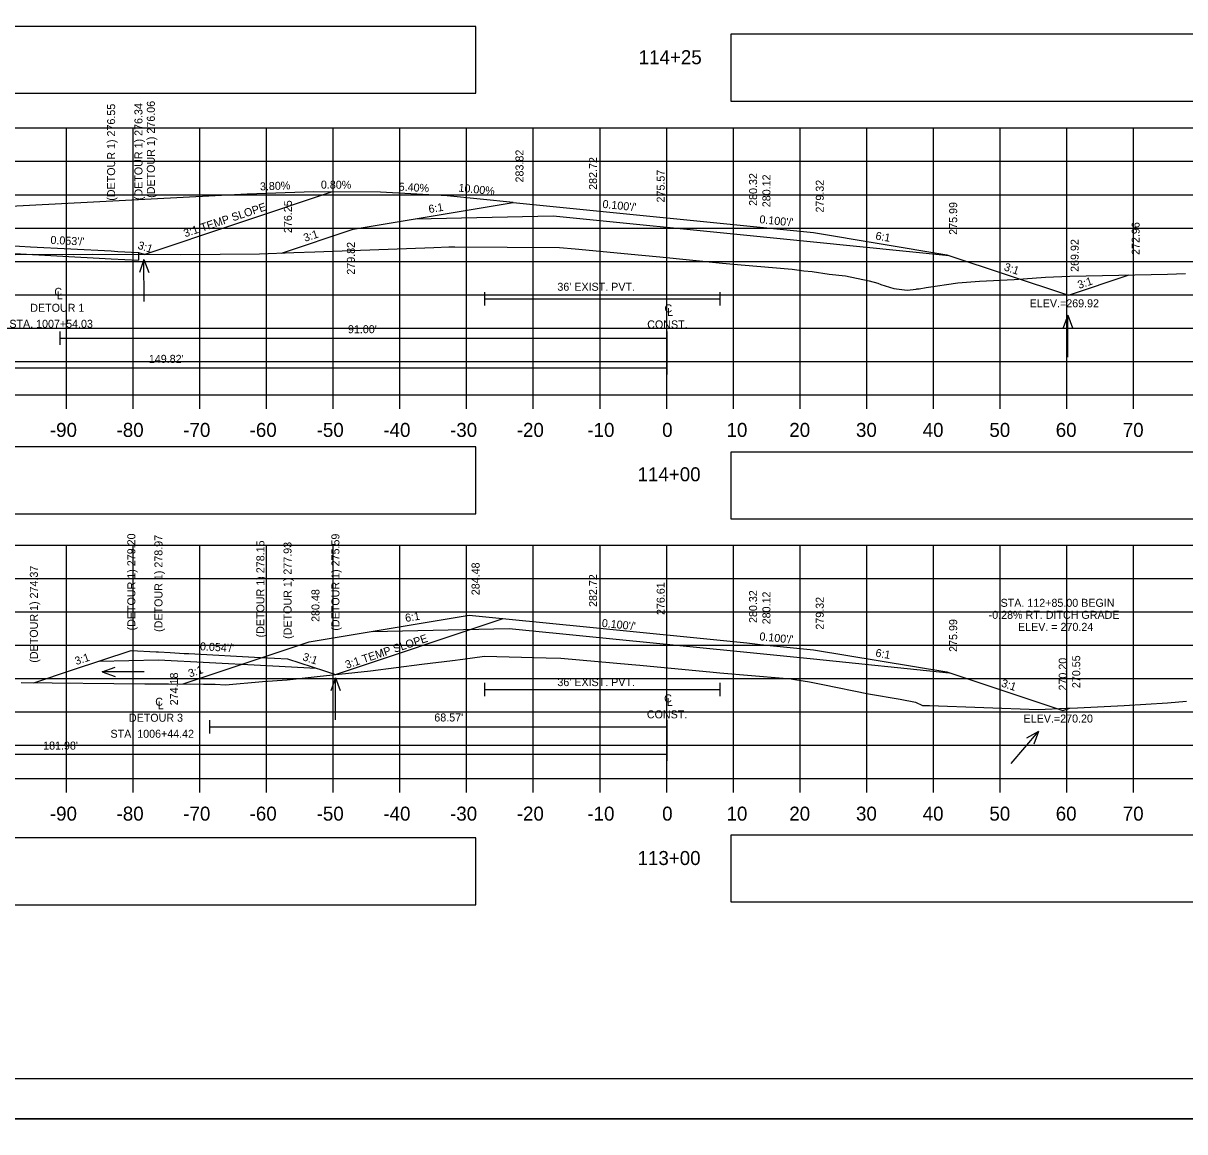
# Model space of a CAD drawing. Extents: x 285 to 4233, y -659 to 3710.
# Drawn here: x 2546.2 to 2720.4, y 80.9 to 247 of the extents above; entities that cross this region are included whole.
import ezdxf

# ---------------------------------------------------------------- set-up
doc = ezdxf.new("R2010")
doc.units = 0
for name, color, linetype in [('R_Alt Surface', 7, 'Continuous'), ('R_Axis', 7, 'Continuous'), ('R_Axis Annot', 7, 'Continuous'), ('R_Border', 7, 'Continuous'), ('R_Contour Annot', 7, 'Continuous'), ('R_Contours', 7, 'Continuous'), ('R_Detour', 7, 'Continuous'), ('R_Drive', 7, 'Continuous'), ('R_Exist Surface', 7, 'Continuous'), ('R_Fin Surface', 7, 'Continuous'), ('R_Grid', 7, 'Continuous'), ('R_No Plot', 7, 'Continuous'), ('R_Water', 7, 'Continuous'), ('R_Water Annot', 7, 'Continuous'), ('R_Xsect Elev', 7, 'Continuous'), ('R_Xsect Slope', 7, 'Continuous')]:
    doc.layers.add(name, color=color, linetype=linetype)

msp = doc.modelspace()

# ---------------------------------------------------------------- linework, layer by layer
at = {"layer": 'R_Alt Surface'}
msp.add_line((2563.5, 212.65), (2563.5, 211.48), dxfattribs=at)
for points in [[(2605.11, 217.71), (2625.68, 218.12), (2656.7, 215.02), (2664.7, 214.22), (2685.06, 212.18)], [(2615.38, 206.7), (2615.38, 204.7)], [(2615.38, 205.7), (2650.66, 205.7)], [(2650.66, 206.7), (2650.66, 204.7)], [(2551.7, 200.81), (2551.7, 198.81)], [(2642.7, 200.81), (2642.7, 197.63)], [(2551.7, 199.81), (2642.7, 199.81)], [(2642.7, 197.63), (2642.7, 194.37)], [(2492.89, 195.37), (2642.7, 195.37)], [(2598.54, 155.87), (2619.09, 156.28), (2656.71, 152.56), (2664.7, 151.78), (2685.06, 149.68)], [(2615.38, 148.18), (2615.38, 146.18)], [(2650.66, 148.18), (2650.66, 146.18)], [(2615.38, 147.18), (2650.66, 147.18)], [(2574.13, 142.56), (2574.13, 140.56)], [(2574.13, 141.56), (2642.7, 141.56)], [(2642.7, 142.56), (2642.7, 139.55)], [(2642.7, 139.55), (2642.7, 136.46)], [(2460.73, 137.46), (2642.7, 137.46)]]:
    msp.add_lwpolyline(points, dxfattribs=at)
at = {"layer": 'R_Axis'}
for p, q in [((2422.7, 191.31), (2862.7, 191.31)), ((2552.7, 189.21), (2552.7, 191.31)), ((2562.7, 189.21), (2562.7, 191.31)), ((2572.7, 189.21), (2572.7, 191.31)), ((2582.7, 189.21), (2582.7, 191.31)), ((2592.7, 189.21), (2592.7, 191.31)), ((2602.7, 189.21), (2602.7, 191.31)), ((2612.7, 189.21), (2612.7, 191.31)), ((2622.7, 189.21), (2622.7, 191.31)), ((2632.7, 189.21), (2632.7, 191.31)), ((2642.7, 189.21), (2642.7, 191.31)), ((2652.7, 189.21), (2652.7, 191.31)), ((2662.7, 189.21), (2662.7, 191.31)), ((2672.7, 189.21), (2672.7, 191.31)), ((2682.7, 189.21), (2682.7, 191.31)), ((2692.7, 189.21), (2692.7, 191.31)), ((2702.7, 189.21), (2702.7, 191.31)), ((2712.7, 189.21), (2712.7, 191.31)), ((2422.7, 133.81), (2862.7, 133.81)), ((2552.7, 131.71), (2552.7, 133.81)), ((2562.7, 131.71), (2562.7, 133.81)), ((2572.7, 131.71), (2572.7, 133.81)), ((2582.7, 131.71), (2582.7, 133.81)), ((2592.7, 131.71), (2592.7, 133.81)), ((2602.7, 131.71), (2602.7, 133.81)), ((2612.7, 131.71), (2612.7, 133.81)), ((2622.7, 131.71), (2622.7, 133.81)), ((2632.7, 131.71), (2632.7, 133.81)), ((2642.7, 131.71), (2642.7, 133.81)), ((2652.7, 131.71), (2652.7, 133.81)), ((2662.7, 131.71), (2662.7, 133.81)), ((2672.7, 131.71), (2672.7, 133.81)), ((2682.7, 131.71), (2682.7, 133.81)), ((2692.7, 131.71), (2692.7, 133.81)), ((2702.7, 131.71), (2702.7, 133.81)), ((2712.7, 131.71), (2712.7, 133.81))]:
    msp.add_line(p, q, dxfattribs=at)
at = {"layer": 'R_Axis Annot'}
for points in [[(2421.93, 236.5), (2614.08, 236.5), (2614.08, 246.51), (2421.93, 246.51)], [(2652.31, 235.33), (2863.52, 235.33), (2863.52, 245.34), (2652.31, 245.34)], [(2421.93, 173.49), (2614.08, 173.49), (2614.08, 183.5), (2421.93, 183.5)], [(2652.31, 172.72), (2863.52, 172.72), (2863.52, 182.73), (2652.31, 182.73)], [(2421.93, 114.9), (2614.08, 114.9), (2614.08, 124.91), (2421.93, 124.91)], [(2652.31, 115.33), (2863.52, 115.33), (2863.52, 125.34), (2652.31, 125.34)]]:
    msp.add_lwpolyline(points, close=True, dxfattribs=at)
at = {"layer": 'R_Border'}
msp.add_line((2881.97, 88.81), (2407.7, 88.81), dxfattribs=at)
at = {"layer": 'R_Contours'}
for p, q in [((2564.37, 212.37), (2592.43, 221.72)), ((2593.03, 149.41), (2618.17, 157.79))]:
    msp.add_line(p, q, dxfattribs=at)
at = {"layer": 'R_Detour'}
for points in [[(2534.51, 212.13), (2537.35, 213.06), (2539.92, 213.91), (2543.29, 213.73), (2544.02, 213.69), (2547.29, 213.51), (2559.4, 212.87), (2560.43, 212.81), (2563.5, 212.65), (2564.34, 212.38), (2564.37, 212.37)], [(2535.08, 212.32), (2544.02, 212.52), (2559.4, 211.7), (2563.5, 211.48)], [(2547.82, 148.18), (2553.62, 150.1), (2562.43, 153.01), (2566.15, 152.81), (2566.5, 152.79), (2568.27, 152.69), (2570.36, 152.58), (2571.06, 152.54), (2581.78, 151.96), (2583.88, 151.85), (2585.85, 151.74), (2591.37, 149.95), (2593.03, 149.41)], [(2557.63, 151.42), (2566.5, 151.62), (2581.78, 150.79), (2590.16, 150.34)]]:
    msp.add_lwpolyline(points, dxfattribs=at)
at = {"layer": 'R_Drive'}
for p, q in [((2579.79, 221.37), (2466.06, 215.54)), ((2589.79, 221.75), (2579.79, 221.37)), ((2599.79, 221.67), (2589.79, 221.75)), ((2609.78, 221.13), (2599.79, 221.67))]:
    msp.add_line(p, q, dxfattribs=at)
msp.add_lwpolyline([(2619.68, 220.14), (2609.78, 221.13)], dxfattribs=at)
at = {"layer": 'R_Exist Surface'}
for points in [[(2537.21, 212.19), (2547.63, 212.39), (2553.69, 212.37), (2556.56, 212.38), (2569.84, 212.36), (2581.63, 212.46), (2586.81, 212.62), (2589.96, 212.72), (2607.78, 213.41), (2610.03, 213.48), (2610.16, 213.49), (2610.95, 213.49), (2626.61, 213.39), (2628.96, 213.18), (2638.97, 212.25), (2641.67, 211.98), (2651.06, 211.05), (2653.85, 210.81), (2661.5, 210.17), (2663.25, 209.92), (2664.51, 209.78), (2667.05, 209.4), (2669.53, 209.14), (2673.05, 208.38), (2674.34, 208.07), (2674.81, 207.84), (2676.74, 207.27), (2678.73, 206.99), (2680.12, 207.17), (2680.2, 207.19), (2680.57, 207.2), (2681.58, 207.39), (2686.35, 208.1), (2689.58, 208.33), (2694.81, 208.6), (2699.5, 208.95), (2703.13, 209.11), (2705.59, 209.14), (2717.79, 209.4), (2720.5, 209.52)], [(2545.91, 148.19), (2564.46, 148.03), (2567.99, 148.01), (2573.23, 147.97), (2574.99, 147.95), (2576.55, 147.87), (2582.09, 148.35), (2585.81, 148.63), (2590.31, 149.11), (2598.27, 149.98), (2606, 150.98), (2610.6, 151.5), (2612.12, 151.73), (2615.38, 152.18), (2624.65, 151.92), (2626.82, 151.86), (2637.48, 150.92), (2638.66, 150.82), (2649.69, 149.74), (2650.66, 149.64), (2660.14, 148.88), (2661.05, 148.81), (2661.89, 148.67), (2664.09, 148.3), (2666.09, 147.9), (2672.98, 146.5), (2677.68, 145.73), (2680.02, 145.26), (2681.06, 144.78), (2681.1, 144.78), (2681.2, 144.77), (2681.47, 144.76), (2682.1, 144.74), (2698.39, 144.18), (2702.66, 144.35), (2704.3, 144.41), (2711.27, 144.78), (2717.81, 145.18), (2720.65, 145.39)]]:
    msp.add_lwpolyline(points, dxfattribs=at)
at = {"layer": 'R_Fin Surface'}
for points in [[(2584.96, 212.56), (2595.68, 216.14), (2619.68, 220.14), (2625.68, 219.54), (2630.7, 219.03), (2654.7, 216.63), (2656.7, 216.43), (2664.7, 215.63), (2684.7, 212.3), (2702.92, 206.23), (2712.06, 209.28)], [(2570.19, 147.99), (2589.09, 154.29), (2613.09, 158.29), (2619.09, 157.69), (2630.7, 156.53), (2654.7, 154.13), (2656.7, 153.93), (2664.7, 153.13), (2684.7, 149.8), (2702.08, 144.01), (2703.15, 144.37)]]:
    msp.add_lwpolyline(points, dxfattribs=at)
at = {"layer": 'R_Grid'}
for p, q in [((2422.7, 231.31), (2862.7, 231.31)), ((2552.7, 191.31), (2552.7, 231.31)), ((2562.7, 191.31), (2562.7, 231.31)), ((2572.7, 191.31), (2572.7, 231.31)), ((2582.7, 191.31), (2582.7, 231.31)), ((2592.7, 191.31), (2592.7, 231.31)), ((2602.7, 191.31), (2602.7, 231.31)), ((2612.7, 191.31), (2612.7, 231.31)), ((2622.7, 191.31), (2622.7, 231.31)), ((2632.7, 191.31), (2632.7, 231.31)), ((2642.7, 191.31), (2642.7, 231.31)), ((2652.7, 191.31), (2652.7, 231.31)), ((2662.7, 191.31), (2662.7, 231.31)), ((2672.7, 191.31), (2672.7, 231.31)), ((2682.7, 191.31), (2682.7, 231.31)), ((2692.7, 191.31), (2692.7, 231.31)), ((2702.7, 191.31), (2702.7, 231.31)), ((2712.7, 191.31), (2712.7, 231.31)), ((2422.7, 226.31), (2862.7, 226.31)), ((2422.7, 221.31), (2862.7, 221.31)), ((2422.7, 216.31), (2862.7, 216.31)), ((2422.7, 211.31), (2862.7, 211.31)), ((2422.7, 206.31), (2862.7, 206.31)), ((2422.7, 201.31), (2862.7, 201.31)), ((2422.7, 196.31), (2862.7, 196.31)), ((2422.7, 191.31), (2862.7, 191.31)), ((2422.7, 168.81), (2862.7, 168.81)), ((2552.7, 133.81), (2552.7, 168.81)), ((2562.7, 133.81), (2562.7, 168.81)), ((2572.7, 133.81), (2572.7, 168.81)), ((2582.7, 133.81), (2582.7, 168.81)), ((2592.7, 133.81), (2592.7, 168.81)), ((2602.7, 133.81), (2602.7, 168.81)), ((2612.7, 133.81), (2612.7, 168.81)), ((2622.7, 133.81), (2622.7, 168.81)), ((2632.7, 133.81), (2632.7, 168.81)), ((2642.7, 133.81), (2642.7, 168.81)), ((2652.7, 133.81), (2652.7, 168.81)), ((2662.7, 133.81), (2662.7, 168.81)), ((2672.7, 133.81), (2672.7, 168.81)), ((2682.7, 133.81), (2682.7, 168.81)), ((2692.7, 133.81), (2692.7, 168.81)), ((2702.7, 133.81), (2702.7, 168.81)), ((2712.7, 133.81), (2712.7, 168.81)), ((2422.7, 163.81), (2862.7, 163.81)), ((2422.7, 158.81), (2862.7, 158.81)), ((2422.7, 153.81), (2862.7, 153.81)), ((2422.7, 148.81), (2862.7, 148.81)), ((2422.7, 143.81), (2862.7, 143.81)), ((2422.7, 138.81), (2862.7, 138.81)), ((2422.7, 133.81), (2862.7, 133.81))]:
    msp.add_line(p, q, dxfattribs=at)
at = {"layer": 'R_No Plot'}
for p, q in [((2389.1, 82.85), (2889.1, 82.85)), ((2389.1, 82.84), (2722.43, 82.84))]:
    msp.add_line(p, q, dxfattribs=at)
for points in [[(2389.09, 402.85), (2889.1, 402.85), (2889.1, 82.84), (2389.09, 82.84)], [(2758.58, 397), (2788.01, 397), (2788.01, 382.18), (2812.18, 382.18), (2846.98, 382.18), (2847.16, 339.95), (2881.97, 339.95), (2881.97, 88.81), (2407.7, 88.81), (2407.7, 397)], [(2389.09, 82.84), (2722.43, 82.84), (2722.43, -130.5), (2389.09, -130.5)]]:
    msp.add_lwpolyline(points, close=True, dxfattribs=at)
at = {"layer": 'R_Water Annot'}
for p, q in [((2564.33, 211.58), (2563.64, 209.66)), ((2564.36, 205.3), (2564.33, 211.58)), ((2564.33, 211.58), (2565.04, 209.66)), ((2702.83, 203.26), (2702.13, 201.34)), ((2702.83, 196.98), (2702.83, 203.26)), ((2702.83, 203.26), (2703.53, 201.34)), ((2558.07, 149.83), (2559.99, 150.53)), ((2564.36, 149.83), (2558.07, 149.83)), ((2558.07, 149.83), (2559.99, 149.13)), ((2593.03, 148.91), (2592.34, 146.98)), ((2593.05, 142.62), (2593.03, 148.91)), ((2593.03, 148.91), (2593.74, 146.99)), ((2694.36, 136.07), (2698.43, 140.87)), ((2698.43, 140.87), (2696.65, 139.85)), ((2698.43, 140.87), (2697.72, 138.95))]:
    msp.add_line(p, q, dxfattribs=at)
at = {"layer": 'R_Xsect Elev'}
for p, q in [((2642.7, 211.88), (2642.7, 226.55)), ((2642.7, 150.42), (2642.7, 163.67))]:
    msp.add_line(p, q, dxfattribs=at)

# ---------------------------------------------------------------- texts
at = {"layer": 'R_Alt Surface'}
for s, height, p in [('C', 1.2, (2550.89, 206.15)), ('L', 1.2, (2551.27, 205.63)), ('DETOUR 1', 1.199, (2547.28, 203.76)), ('C', 1.2, (2642.37, 203.67)), ('L', 1.2, (2642.75, 203.14)), ('STA. 1007+54.03', 1.1985, (2544.15, 201.36)), ('CONST.', 1.199, (2639.78, 201.27)), ('C', 1.2, (2642.32, 145.23)), ('C', 1.2, (2566.02, 144.72)), ('L', 1.2, (2566.4, 144.19)), ('L', 1.2, (2642.71, 144.71)), ('DETOUR 3', 1.199, (2562.07, 142.33)), ('CONST.', 1.199, (2639.73, 142.84)), ('STA. 1006+44.42', 1.1985, (2559.31, 139.93))]:
    msp.add_text(s, height=height, dxfattribs=at).set_placement(p)
at = {"layer": 'R_Axis Annot'}
for s, p in [('114+25', (2638.5, 240.86)), ('-90', (2550.22, 185.01)), ('-80', (2560.22, 185.01)), ('-70', (2570.22, 185.01)), ('-60', (2580.17, 185.01)), ('-50', (2590.22, 185.01)), ('-40', (2600.22, 185.01)), ('-30', (2610.22, 185.01)), ('-20', (2620.22, 185.01)), ('-10', (2630.81, 185.01)), ('0', (2642.02, 185.01)), ('10', (2651.67, 185.01)), ('20', (2661.08, 185.01)), ('30', (2671.08, 185.01)), ('40', (2681.08, 185.01)), ('50', (2691.08, 185.01)), ('60', (2701.03, 185.01)), ('70', (2711.08, 185.01)), ('114+00', (2638.33, 178.36)), ('-90', (2550.22, 127.51)), ('-80', (2560.22, 127.51)), ('-70', (2570.22, 127.51)), ('-60', (2580.17, 127.51)), ('-50', (2590.22, 127.51)), ('-40', (2600.22, 127.51)), ('-30', (2610.22, 127.51)), ('-20', (2620.22, 127.51)), ('-10', (2630.81, 127.51)), ('0', (2642.02, 127.51)), ('10', (2651.67, 127.51)), ('20', (2661.08, 127.51)), ('30', (2671.08, 127.51)), ('40', (2681.08, 127.51)), ('50', (2691.08, 127.51)), ('60', (2701.03, 127.51)), ('70', (2711.08, 127.51)), ('113+00', (2638.33, 120.86))]:
    msp.add_text(s, height=2.1, dxfattribs=at).set_placement(p)
at = {"layer": 'R_Contour Annot'}
for p in [(2570.5, 214.91), (2594.72, 150.26)]:
    msp.add_text('3:1 TEMP SLOPE', height=1.2, rotation=18.4349, dxfattribs=at).set_placement(p)
at = {"layer": 'R_Water'}
for s, p in [("36' EXIST. PVT.", (2626.31, 206.91)), ("91.00'", (2594.91, 200.55)), ("149.82'", (2565.06, 196.11)), ("36' EXIST. PVT.", (2626.31, 147.67)), ("68.57'", (2607.86, 142.37)), ("181.98'", (2549.21, 138.16))]:
    msp.add_text(s, height=1.2, dxfattribs=at).set_placement(p)
at = {"layer": 'R_Xsect Elev'}
for s, rotation, p in [('(DETOUR 1) 276.06', 90, (2565.96, 220.83)), ('(DETOUR 1) 276.55', 90, (2560, 220.4)), ('(DETOUR 1) 276.34', 90, (2564.1, 220.49)), ('283.82', 90, (2621.23, 223.14)), ('282.72', 90, (2632.25, 222.03)), ('275.57', 90, (2642.4, 220.14)), ('3.80%', 2.1762, (2581.74, 221.94)), ('0.80%', 359.5416, (2590.85, 222.22)), ('5.40%', 356.9053, (2602.5, 221.92)), ('10.00%', 354.2921, (2611.44, 221.78)), ('280.32', 90, (2656.25, 219.63)), ('280.12', 90, (2658.25, 219.43)), ('279.32', 90, (2666.25, 218.63)), ('276.25', 90, (2586.51, 215.56)), ('275.99', 90, (2686.25, 215.3)), ('272.96', 90, (2713.61, 212.28)), ('269.92', 90, (2704.47, 209.74)), ('279.82', 90, (2595.95, 209.32)), ('(DETOUR 1) 279.20', 90, (2563.03, 156.01)), ('(DETOUR 1) 278.97', 90, (2567.1, 155.79)), ('(DETOUR 1) 278.15', 90, (2582.38, 154.96)), ('(DETOUR 1) 277.93', 90, (2586.45, 154.74)), ('(DETOUR 1) 275.59', 90, (2593.63, 155.98)), ('(DETOUR 1) 274.37', 90, (2548.42, 151.18)), ('284.48', 90, (2614.64, 161.29)), ('282.72', 90, (2632.25, 159.53)), ('280.48', 90, (2590.64, 157.29)), ('276.61', 90, (2642.4, 158.32)), ('280.32', 90, (2656.25, 157.13)), ('280.12', 90, (2658.25, 156.93)), ('279.32', 90, (2666.25, 156.13)), ('275.99', 90, (2686.25, 152.8)), ('270.20', 90, (2702.68, 147.01)), ('270.55', 90, (2704.7, 147.37)), ('274.18', 90, (2569.43, 144.79))]:
    msp.add_text(s, height=1.2, rotation=rotation, dxfattribs=at).set_placement(p)
for s, p in [('ELEV.=269.92', (2697.12, 204.43)), ('STA. 112+85.00 BEGIN ', (2692.76, 159.55)), ('-0.28% RT. DITCH GRADE', (2690.97, 157.75)), ('ELEV. = 270.24', (2695.37, 155.95)), ('ELEV.=270.20', (2696.21, 142.21))]:
    msp.add_text(s, height=1.2, dxfattribs=at).set_placement(p)
at = {"layer": 'R_Xsect Slope'}
for s, rotation, p in [('6:1', 9.4623, (2607.09, 218.54)), ("0.100'/'", 354.2894, (2633.03, 219.34)), ("0.100'/'", 354.2894, (2656.56, 217.05)), ('3:1', 18.4349, (2588.47, 214.23)), ("0.053'/'", 356.9471, (2550.28, 213.95)), ('3:1', 342.163, (2563.3, 213.24)), ('6:1', 350.5377, (2673.94, 214.6)), ('3:1', 341.5651, (2693.18, 210)), ('3:1', 18.4349, (2704.53, 207.18)), ('6:1', 9.4623, (2603.58, 157.27)), ("0.100'/'", 354.2894, (2632.93, 156.55)), ("0.100'/'", 354.2894, (2656.56, 154.55)), ("0.054'/'", 356.8962, (2572.7, 153.05)), ('6:1', 350.5377, (2673.94, 152.1)), ('3:1', 18.2732, (2554.18, 150.81)), ('3:1', 342.0181, (2588.01, 151.57)), ('3:1', 18.4349, (2571.2, 148.95)), ('3:1', 341.5651, (2692.76, 147.64))]:
    msp.add_text(s, height=1.2, rotation=rotation, dxfattribs=at).set_placement(p)

doc.saveas('drawing.dxf')
